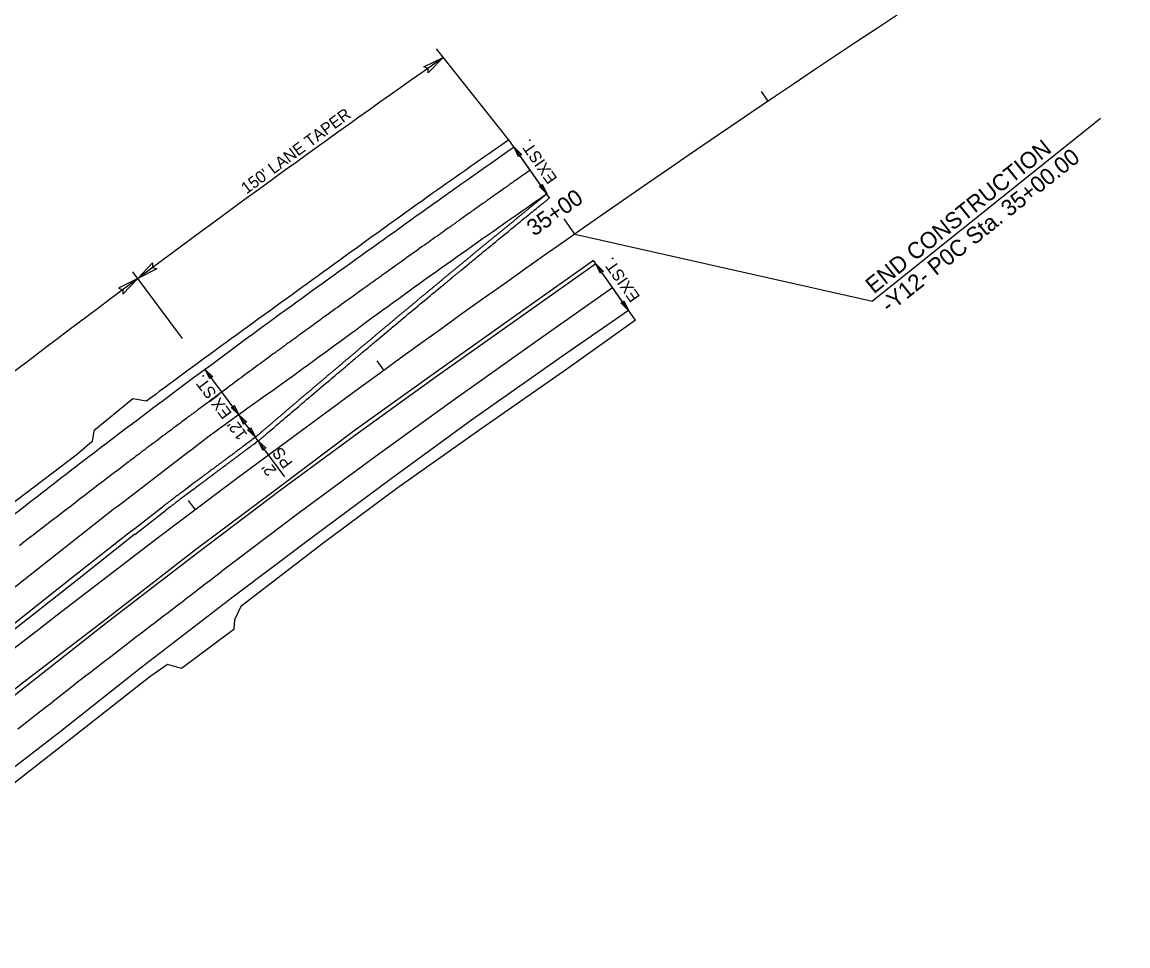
# Model space of a CAD drawing. Extents: x 472216 to 481979, y 489069 to 507339.
# Drawn here: x 474126.1 to 474597.6, y 506473.9 to 506867.8 of the extents above; entities that cross this region are included whole.
import ezdxf

# ---------------------------------------------------------------- set-up
doc = ezdxf.new("R2010")
doc.units = 0
for name, color, linetype in [('Old_Level_12', 7, 'Continuous'), ('Prop Drainage Structure Outlet Berm Ditch 850 10 CELL', 7, 'Continuous'), ('Prop Drainage Structure Pipe CSP 15in', 7, 'Continuous'), ('Prop Drainage Structure Pipe RCP 24in Class III Label', 7, 'Continuous'), ('Prop Erosion Embankment Toe Protection CELL', 7, 'Continuous'), ('Prop Erosion Embankment Toe Protection Label', 7, 'Continuous'), ('Sheet Block Revision CELL', 7, 'Continuous'), ('Sheet North Arrow Point CELL', 7, 'Continuous'), ('Sheet PE Seal Cell', 7, 'Continuous'), ('Sheet Profile Grid Major CELL', 7, 'Continuous'), ('Sheet Profile Grid Minor CELL', 7, 'Continuous')]:
    doc.layers.add(name, color=color, linetype=linetype)

msp = doc.modelspace()

# ---------------------------------------------------------------- linework, layer by layer
at = {"layer": 'Old_Level_12'}
for p in [(474585.98, 506826.64), (474361.81, 506777.41)]:
    msp.add_line(p, (474488.7, 506748.79), dxfattribs=at)
at = {"layer": 'Prop Drainage Structure Outlet Berm Ditch 850 10 CELL'}
for points in [[(474297.4, 506848.68), (474305.63, 506852.64), (474299.19, 506846.08), (474299.2, 506848.05)], [(474337.81, 506810.35), (474335.86, 506814.48), (474339.12, 506811.24), (474338.13, 506811.25)], [(474347.84, 506798.71), (474349.8, 506794.58), (474346.54, 506797.83), (474347.52, 506797.82)], [(474183.55, 506762.53), (474175.4, 506758.4), (474181.71, 506765.09), (474181.74, 506763.12)], [(474372.68, 506760.59), (474370.72, 506764.71), (474373.98, 506761.47), (474372.99, 506761.48)], [(474169.11, 506751.78), (474175.4, 506758.4), (474167.19, 506754.27), (474169.07, 506753.68)], [(474382.71, 506748.94), (474384.66, 506744.82), (474381.41, 506748.06), (474382.39, 506748.05)], [(474206.22, 506715.62), (474204.16, 506719.69), (474207.5, 506716.54), (474206.52, 506716.52)], [(474216.49, 506704.37), (474218.56, 506700.3), (474215.22, 506703.45), (474216.2, 506703.46)], [(474220.61, 506696.23), (474218.55, 506700.31), (474221.89, 506697.15), (474220.91, 506697.14)], [(474223.56, 506694.87), (474225.62, 506690.79), (474222.28, 506693.95), (474223.27, 506693.96)], [(474228.88, 506685.11), (474226.82, 506689.19), (474230.16, 506686.03), (474229.17, 506686.01)]]:
    msp.add_lwpolyline(points, close=True, dxfattribs=at)
at = {"layer": 'Prop Drainage Structure Pipe RCP 24in Class III Label'}
for p, q in [((474351, 506792.86), (474333.69, 506817.58)), ((474387.6, 506740.62), (474369.75, 506766.1)), ((474172.98, 506650.93), (474185.99, 506661.1))]:
    msp.add_line(p, q, dxfattribs=at)
for points in [[(474370.72, 506764.71), (474340.99, 506743.68), (474302.6, 506716.52), (474269.35, 506692.49), (474236.2, 506668.03), (474201.05, 506641.52), (474163.16, 506612.28), (474127.52, 506584.26), (474093.1, 506557.25), (474059.03, 506530.23), (474024.32, 506502.31)], [(474384.66, 506744.82), (474356.58, 506725.38), (474317.77, 506697.98), (474283.49, 506673.01), (474250.94, 506648.79), (474215.97, 506622.54), (474177.15, 506592.68), (474142.36, 506565.08), (474107.83, 506538.54), (474073.61, 506510.68), (474038.16, 506482.59)], [(474126.73, 506660.86), (474094.52, 506636.19), (474056.95, 506606.33), (474020.96, 506578.17), (473986.89, 506550.78)], [(474172.98, 506650.93), (474148.43, 506631.59), (474116.53, 506606.38), (474079.83, 506577.82), (474043.84, 506549.13), (474009.36, 506521.92)]]:
    msp.add_lwpolyline(points, dxfattribs=at)
for points in [[(474335.86, 506814.48), (474303.58, 506791.63), (474266.1, 506764.87), (474228.96, 506737.99), (474192.43, 506710.95), (474152.04, 506680.45), (474126.73, 506660.86)], [(474308.1, 506760.29), (474308.66, 506760.76), (474309.22, 506761.22), (474309.78, 506761.69), (474310.34, 506762.15), (474310.91, 506762.62), (474311.47, 506763.08), (474312.03, 506763.55), (474312.59, 506764.01), (474313.16, 506764.47), (474313.72, 506764.94), (474314.28, 506765.4), (474314.84, 506765.87), (474315.41, 506766.33), (474315.97, 506766.79), (474316.53, 506767.26), (474317.1, 506767.72), (474317.66, 506768.19), (474318.22, 506768.65), (474318.78, 506769.11), (474319.35, 506769.58), (474319.91, 506770.04), (474320.47, 506770.5), (474321.04, 506770.97), (474321.6, 506771.43), (474322.16, 506771.89), (474322.73, 506772.36), (474323.29, 506772.82), (474323.86, 506773.28), (474324.42, 506773.74), (474324.98, 506774.21), (474325.55, 506774.67), (474326.11, 506775.13), (474326.67, 506775.59), (474327.24, 506776.06), (474327.8, 506776.52), (474328.37, 506776.98), (474328.93, 506777.44), (474329.5, 506777.91), (474330.06, 506778.37), (474330.62, 506778.83), (474331.19, 506779.29), (474331.75, 506779.75), (474332.32, 506780.22), (474332.88, 506780.68), (474333.45, 506781.14), (474334.01, 506781.6), (474334.58, 506782.06), (474335.14, 506782.52), (474335.71, 506782.99), (474336.27, 506783.45), (474336.84, 506783.91), (474337.4, 506784.37), (474337.97, 506784.83), (474338.53, 506785.29), (474339.1, 506785.75), (474339.66, 506786.21), (474340.23, 506786.68), (474340.8, 506787.14), (474341.36, 506787.6), (474341.93, 506788.06), (474342.49, 506788.52), (474343.06, 506788.98), (474343.62, 506789.44), (474344.19, 506789.9), (474344.76, 506790.36), (474345.32, 506790.82), (474345.89, 506791.28), (474346.46, 506791.74), (474347.02, 506792.2), (474347.59, 506792.66), (474348.15, 506793.12), (474348.72, 506793.58), (474349.85, 506794.5)], [(474266.68, 506725.72), (474267.24, 506726.19), (474267.8, 506726.66), (474268.36, 506727.13), (474268.91, 506727.6), (474269.47, 506728.07), (474270.03, 506728.54), (474270.59, 506729.01), (474271.14, 506729.48), (474271.7, 506729.95), (474272.26, 506730.42), (474272.82, 506730.89), (474273.38, 506731.35), (474273.93, 506731.82), (474274.49, 506732.29), (474275.05, 506732.76), (474275.61, 506733.23), (474276.17, 506733.7), (474276.73, 506734.17), (474277.28, 506734.63), (474277.84, 506735.1), (474278.4, 506735.57), (474278.96, 506736.04), (474279.52, 506736.51), (474280.08, 506736.98), (474280.64, 506737.44), (474281.19, 506737.91), (474281.75, 506738.38), (474282.31, 506738.85), (474282.87, 506739.31), (474283.43, 506739.78), (474283.99, 506740.25), (474284.55, 506740.72), (474285.11, 506741.19), (474285.67, 506741.65), (474286.23, 506742.12), (474286.79, 506742.59), (474287.35, 506743.05), (474287.91, 506743.52), (474288.47, 506743.99), (474289.03, 506744.46), (474289.59, 506744.92), (474290.15, 506745.39), (474290.71, 506745.86), (474291.27, 506746.32), (474291.83, 506746.79), (474292.39, 506747.26), (474292.95, 506747.72), (474293.51, 506748.19), (474294.07, 506748.66), (474294.63, 506749.12), (474295.19, 506749.59), (474295.75, 506750.05), (474296.31, 506750.52), (474296.87, 506750.99), (474297.43, 506751.45), (474297.99, 506751.92), (474298.55, 506752.38), (474299.11, 506752.85), (474299.67, 506753.32), (474300.23, 506753.78), (474300.8, 506754.25), (474301.36, 506754.71), (474301.92, 506755.18), (474302.48, 506755.64), (474303.04, 506756.11), (474303.6, 506756.57), (474304.16, 506757.04), (474304.72, 506757.51), (474305.29, 506757.97), (474305.85, 506758.44), (474306.41, 506758.9), (474306.97, 506759.37), (474307.53, 506759.83), (474308.1, 506760.29)], [(474225.62, 506690.79), (474226.18, 506691.27), (474226.73, 506691.74), (474227.28, 506692.21), (474227.83, 506692.69), (474228.39, 506693.16), (474228.94, 506693.64), (474229.49, 506694.11), (474230.05, 506694.58), (474230.6, 506695.06), (474231.15, 506695.53), (474231.7, 506696.01), (474232.26, 506696.48), (474232.81, 506696.95), (474233.36, 506697.43), (474233.92, 506697.9), (474234.47, 506698.37), (474235.03, 506698.85), (474235.58, 506699.32), (474236.13, 506699.79), (474236.69, 506700.27), (474237.24, 506700.74), (474237.79, 506701.21), (474238.35, 506701.69), (474238.9, 506702.16), (474239.46, 506702.63), (474240.01, 506703.11), (474240.56, 506703.58), (474241.12, 506704.05), (474241.67, 506704.52), (474242.23, 506705), (474242.78, 506705.47), (474243.34, 506705.94), (474243.89, 506706.41), (474244.45, 506706.89), (474245, 506707.36), (474245.55, 506707.83), (474246.11, 506708.3), (474246.66, 506708.77), (474247.22, 506709.25), (474247.77, 506709.72), (474248.33, 506710.19), (474248.89, 506710.66), (474249.44, 506711.13), (474250, 506711.6), (474250.55, 506712.08), (474251.11, 506712.55), (474251.66, 506713.02), (474252.22, 506713.49), (474252.77, 506713.96), (474253.33, 506714.43), (474253.88, 506714.9), (474254.44, 506715.38), (474255, 506715.85), (474255.55, 506716.32), (474256.11, 506716.79), (474256.66, 506717.26), (474257.22, 506717.73), (474257.78, 506718.2), (474258.33, 506718.67), (474258.89, 506719.14), (474259.45, 506719.61), (474260, 506720.08), (474260.56, 506720.55), (474261.12, 506721.02), (474261.67, 506721.49), (474262.23, 506721.96), (474262.79, 506722.43), (474263.34, 506722.9), (474263.9, 506723.37), (474264.46, 506723.84), (474265.01, 506724.31), (474265.57, 506724.78), (474266.13, 506725.25), (474266.68, 506725.72)]]:
    msp.add_spline(points, degree=3, dxfattribs=at)
msp.add_open_spline([(474225.62, 506690.79), (474223.59, 506689.28), (474221.55, 506687.76), (474218.81, 506685.71), (474217.75, 506684.92), (474216.69, 506684.14), (474215.99, 506683.61), (474215.64, 506683.35), (474215.11, 506682.95), (474214.85, 506682.76), (474214.54, 506682.52), (474214.41, 506682.43), (474214.32, 506682.36), (474214.27, 506682.33), (474214.18, 506682.26), (474214.14, 506682.23), (474214.05, 506682.16), (474214.01, 506682.13), (474213.94, 506682.08), (474213.92, 506682.06), (474213.88, 506682.03), (474213.81, 506681.98), (474213.74, 506681.93), (474213.52, 506681.77), (474213.34, 506681.63), (474212.81, 506681.24), (474212.46, 506680.97), (474211.75, 506680.44), (474211.4, 506680.18), (474210.87, 506679.78), (474210.69, 506679.65), (474210.34, 506679.39), (474209.81, 506678.99), (474208.57, 506678.07), (474207.34, 506677.14), (474206.36, 506676.42), (474206.1, 506676.22), (474205.92, 506676.09), (474205.83, 506676.02), (474205.39, 506675.69), (474204.34, 506674.9), (474203.28, 506674.11), (474199.77, 506671.48), (474196.97, 506669.38), (474192.78, 506666.24), (474191.39, 506665.19), (474189.31, 506663.62), (474188.62, 506663.09), (474187.58, 506662.31), (474187.23, 506662.05), (474186.8, 506661.72), (474186.71, 506661.65), (474186.54, 506661.52), (474186.45, 506661.46), (474186.19, 506661.26), (474186.02, 506661.13), (474185.85, 506660.99)], degree=3, dxfattribs=at)
at = {"layer": 'Prop Erosion Embankment Toe Protection CELL'}
msp.add_line((474174.22, 506649.35), (474187.22, 506659.53), dxfattribs=at)
for points in [[(474369.75, 506766.1), (474340.05, 506745.13), (474301.85, 506717.98), (474268.33, 506693.86), (474235.43, 506669.19), (474200.05, 506642.68), (474162.47, 506613.64), (474126.28, 506585.83), (474091.81, 506558.75), (474057.86, 506531.55), (474023.33, 506503.79)], [(474387.6, 506740.62), (474358.36, 506719.73), (474320.79, 506693.67), (474285.93, 506668.84), (474254.31, 506645.41), (474219.39, 506618.59), (474216.67, 506612.87), (474216.4, 506608.76), (474194.01, 506592.14), (474188.13, 506593.85), (474180.54, 506588.65), (474145.41, 506561.02), (474111.38, 506534.37), (474107.89, 506531.62), (474108.56, 506523.49), (474083.47, 506505.59), (474077.48, 506507.4), (474053.73, 506488.4), (474050.59, 506483.44), (474051.16, 506479.54), (474044.66, 506473.86)], [(474179.11, 506706.1), (474173.3, 506707.15), (474156.67, 506693.48), (474155.96, 506688.89), (474149.68, 506683.54), (474124.27, 506664.21), (474099.67, 506645.48), (474096.82, 506646.06), (474084.3, 506644.78), (474072.14, 506635.84), (474059.14, 506625.68), (474058.6, 506619.19), (474055.57, 506610.84), (474018.55, 506581.08), (473984.44, 506553.89)], [(474174.22, 506649.36), (474149.67, 506630.02), (474117.76, 506604.81), (474081.07, 506576.25), (474045.09, 506547.56), (474010.6, 506520.35)]]:
    msp.add_lwpolyline(points, dxfattribs=at)
msp.add_spline([(474333.69, 506817.58), (474301, 506794.63), (474263.85, 506767.93), (474226.92, 506741.19), (474190.09, 506714.28), (474179.11, 506706.1)], degree=3, dxfattribs=at)
for points in [[(474309.37, 506758.75), (474309.59, 506758.93), (474309.8, 506759.11), (474310.24, 506759.47), (474310.45, 506759.65), (474311.1, 506760.19), (474312.4, 506761.26), (474315.44, 506763.77), (474321.51, 506768.77), (474330.2, 506775.9), (474338.9, 506783.02), (474345.01, 506787.99), (474347.62, 506790.11), (474348.93, 506791.18), (474349.37, 506791.53), (474350.24, 506792.24), (474350.68, 506792.59), (474351.11, 506792.95)], [(474267.97, 506724.19), (474268.19, 506724.37), (474268.4, 506724.56), (474268.83, 506724.92), (474269.05, 506725.1), (474269.69, 506725.64), (474270.98, 506726.73), (474273.99, 506729.26), (474280.01, 506734.32), (474288.63, 506741.53), (474297.26, 506748.72), (474303.31, 506753.74), (474305.91, 506755.89), (474307.64, 506757.32), (474308.5, 506758.04), (474309.37, 506758.75)], [(474226.82, 506689.19), (474227.14, 506689.46), (474227.35, 506689.64), (474227.78, 506690), (474227.99, 506690.19), (474228.63, 506690.74), (474229.91, 506691.83), (474232.89, 506694.39), (474238.86, 506699.5), (474247.41, 506706.79), (474255.97, 506714.05), (474261.97, 506719.13), (474264.54, 506721.3), (474266.26, 506722.75), (474267.11, 506723.47), (474267.97, 506724.19)], [(474226.82, 506689.19), (474225.16, 506687.95), (474223.5, 506686.71), (474221, 506684.86), (474220.17, 506684.24), (474218.93, 506683.31), (474218.51, 506683), (474217.89, 506682.53), (474217.68, 506682.37), (474217.26, 506682.06), (474217.06, 506681.91), (474216.64, 506681.6), (474216.43, 506681.44), (474216.02, 506681.13), (474215.81, 506680.98), (474215.55, 506680.78), (474215.5, 506680.74), (474215.39, 506680.67), (474215.34, 506680.63), (474215.24, 506680.55), (474215.19, 506680.51), (474215.08, 506680.43), (474215.03, 506680.39), (474214.77, 506680.2), (474214.56, 506680.04), (474213.93, 506679.57), (474213.51, 506679.26), (474212.88, 506678.79), (474212.67, 506678.64), (474212.36, 506678.4), (474212.26, 506678.32), (474212.05, 506678.17), (474211.94, 506678.09), (474211.73, 506677.93), (474211.63, 506677.86), (474211.42, 506677.7), (474211.32, 506677.62), (474211, 506677.39), (474210.8, 506677.23), (474210.17, 506676.77), (474209.75, 506676.45), (474208.92, 506675.83), (474208.5, 506675.52), (474207.88, 506675.05), (474207.67, 506674.9), (474207.36, 506674.66), (474207.25, 506674.58), (474207.1, 506674.47), (474207.04, 506674.43), (474206.94, 506674.35), (474206.89, 506674.31), (474206, 506673.65), (474205.17, 506673.03), (474204.13, 506672.25), (474203.93, 506672.1), (474203.51, 506671.79), (474202.89, 506671.32), (474200.61, 506669.61), (474198.54, 506668.07), (474195.25, 506665.59), (474193.6, 506664.35), (474191.76, 506662.96), (474191.55, 506662.81), (474191.14, 506662.5), (474190.94, 506662.34), (474190.33, 506661.88), (474189.92, 506661.57), (474189.41, 506661.18), (474189.3, 506661.1), (474189.1, 506660.95), (474189, 506660.87), (474188.69, 506660.64), (474188.44, 506660.45), (474188.18, 506660.25), (474188.08, 506660.18), (474188.03, 506660.14), (474187.88, 506660.02), (474187.77, 506659.95), (474187.57, 506659.79), (474187.47, 506659.71), (474187.26, 506659.56), (474187.16, 506659.48), (474187.05, 506659.4)]]:
    msp.add_open_spline(points, degree=3, dxfattribs=at)
at = {"layer": 'Prop Erosion Embankment Toe Protection Label'}
msp.add_line((474196.8, 506684.28), (474167.06, 506661.38), dxfattribs=at)
for points in [[(474377.87, 506754.51), (474348.19, 506733.51), (474309.85, 506706.38), (474276.7, 506682.43), (474243.65, 506658.04), (474211.1, 506633.49)], [(474171.37, 506680.08), (474169.37, 506678.58), (474167.38, 506677.07), (474165.38, 506675.57), (474164.39, 506674.82), (474162.41, 506673.3), (474160.42, 506671.78), (474158.44, 506670.26), (474156.46, 506668.74), (474154.48, 506667.22), (474152.49, 506665.7), (474150.51, 506664.18), (474148.53, 506662.66), (474146.55, 506661.13), (474144.57, 506659.61), (474142.58, 506658.09), (474140.6, 506656.57), (474138.62, 506655.05), (474136.64, 506653.53), (474134.66, 506652.01), (474132.82, 506650.6), (474130.85, 506649.06), (474128.89, 506647.52), (474126.92, 506645.97), (474124.95, 506644.43)], [(474167.06, 506661.38), (474165.57, 506660.37), (474141, 506641.01), (474109.12, 506615.82), (474072.4, 506587.24), (474036.39, 506558.53), (474001.93, 506531.34)], [(474124.24, 506566.36), (474126.21, 506567.9), (474128.17, 506569.44), (474130.14, 506570.98), (474132.11, 506572.52), (474134.07, 506574.07), (474136.04, 506575.61), (474138.01, 506577.15), (474139.97, 506578.69), (474141.94, 506580.23), (474143.9, 506581.77), (474145.87, 506583.32), (474147.84, 506584.86), (474149.8, 506586.4), (474151.31, 506587.59), (474153.29, 506589.11), (474155.27, 506590.64), (474157.25, 506592.16), (474159.23, 506593.68), (474161.21, 506595.21), (474163.19, 506596.73), (474165.17, 506598.26), (474167.15, 506599.78), (474169.13, 506601.31), (474171.11, 506602.83), (474173.09, 506604.36), (474175.07, 506605.88), (474177.05, 506607.41), (474179.03, 506608.93), (474181.01, 506610.45), (474182.39, 506611.52), (474184.38, 506613.04), (474186.36, 506614.56), (474188.35, 506616.08), (474190.33, 506617.6), (474192.32, 506619.12), (474194.3, 506620.63), (474196.28, 506622.15), (474198.27, 506623.67), (474200.25, 506625.19), (474202.24, 506626.71), (474204.22, 506628.23), (474206.2, 506629.74), (474208.19, 506631.26), (474211.1, 506633.49)]]:
    msp.add_lwpolyline(points, dxfattribs=at)
msp.add_open_spline([(474342.74, 506804.65), (474342.72, 506804.63), (474341.06, 506803.47), (474339.4, 506802.31), (474334.49, 506798.85), (474331.21, 506796.54), (474324.66, 506791.9), (474321.39, 506789.57), (474316.48, 506786.08), (474314.84, 506784.92), (474312.38, 506783.17), (474311.57, 506782.59), (474310.34, 506781.71), (474309.93, 506781.42), (474309.11, 506780.84), (474302.15, 506775.88), (474295.19, 506770.93), (474285.38, 506763.92), (474282.12, 506761.58), (474277.21, 506758.07), (474275.38, 506756.76), (474273.54, 506755.44), (474273.23, 506755.22), (474273.13, 506755.15), (474272.93, 506755), (474272.42, 506754.64), (474271.09, 506753.69), (474263.35, 506748.13), (474256.03, 506742.85), (474246.29, 506735.77), (474243.05, 506733.41), (474238.99, 506730.46), (474237.78, 506729.57), (474236.56, 506728.68), (474235.95, 506728.24), (474235.75, 506728.09), (474235.35, 506727.8), (474233.53, 506726.47), (474231.71, 506725.13), (474223.64, 506719.21), (474217.19, 506714.43), (474207.53, 506707.25), (474204.32, 506704.85), (474200.7, 506702.14), (474200.24, 506701.8), (474199.79, 506701.47), (474199.69, 506701.39), (474199.64, 506701.35), (474199.49, 506701.24), (474199.19, 506701.01), (474198.08, 506700.19), (474197.07, 506699.43), (474194.65, 506697.63), (474193.04, 506696.42), (474185, 506690.41), (474178.58, 506685.6), (474171.92, 506680.55), (474171.63, 506680.33), (474171.34, 506680.11)], degree=3, dxfattribs=at)
msp.add_spline([(474349.85, 506794.5), (474316.13, 506770.85), (474279.94, 506744.93), (474243.71, 506718.37), (474205.94, 506691.15), (474195.55, 506683.31)], degree=3, dxfattribs=at)
at = {"layer": 'Sheet Block Revision CELL'}
for p, q in [((474302.64, 506856.4), (474333.36, 506817.75)), ((474349.8, 506794.58), (474335.86, 506814.48)), ((474173.22, 506761.34), (474194.38, 506732.85)), ((474384.66, 506744.82), (474370.72, 506764.71)), ((474238.16, 506673.91), (474204.16, 506719.69))]:
    msp.add_line(p, q, dxfattribs=at)
msp.add_arc((477640.44, 502107.22), 5800, 125.097303, 128.574377, dxfattribs=at)
at = {"layer": 'Sheet North Arrow Point CELL'}
msp.add_arc((477689.76, 502027.18), 5800, 114.972604, 128.574377, dxfattribs=at)
at = {"layer": 'Sheet PE Seal Cell'}
for p, q in [((474444.2, 506834.08), (474441.4, 506838.22)), ((474280.4, 506719.33), (474277.47, 506723.37)), ((474200.02, 506659.85), (474197.01, 506663.85))]:
    msp.add_line(p, q, dxfattribs=at)
at = {"layer": 'Sheet Profile Grid Minor CELL'}
msp.add_line((474361.81, 506777.41), (474357.22, 506783.96), dxfattribs=at)

# ---------------------------------------------------------------- texts
at = {"layer": 'Old_Level_12'}
for s, p in [('END CONSTRUCTION', (474489.26, 506751.65)), ('-Y12- P0C Sta. 35+00.00', (474495.82, 506743.45))]:
    msp.add_text(s, height=7, rotation=38.6712, dxfattribs=at).set_placement(p)
at = {"layer": 'Prop Drainage Structure Pipe CSP 15in'}
for s, rotation, p in [("150' LANE TAPER", 36.4552, (474221.81, 506794.24)), ('EXIST.', 125.0146, (474354.52, 506801.08)), ('EXIST.', 125.0146, (474389.81, 506750.66)), ('EXIST.', 126.9951, (474215.79, 506700.98)), ("12'", 126.6033, (474222.39, 506691.87)), ('PS', 126.605, (474241.74, 506679.85)), ("2' ", 126.605, (474234.82, 506676.58))]:
    msp.add_text(s, height=5, rotation=rotation, dxfattribs=at).set_placement(p)
at = {"layer": 'Sheet Profile Grid Major CELL'}
msp.add_text('35+00', height=7, rotation=35.0146, dxfattribs=at).set_placement((474344.41, 506776.21))

doc.saveas('drawing.dxf')
